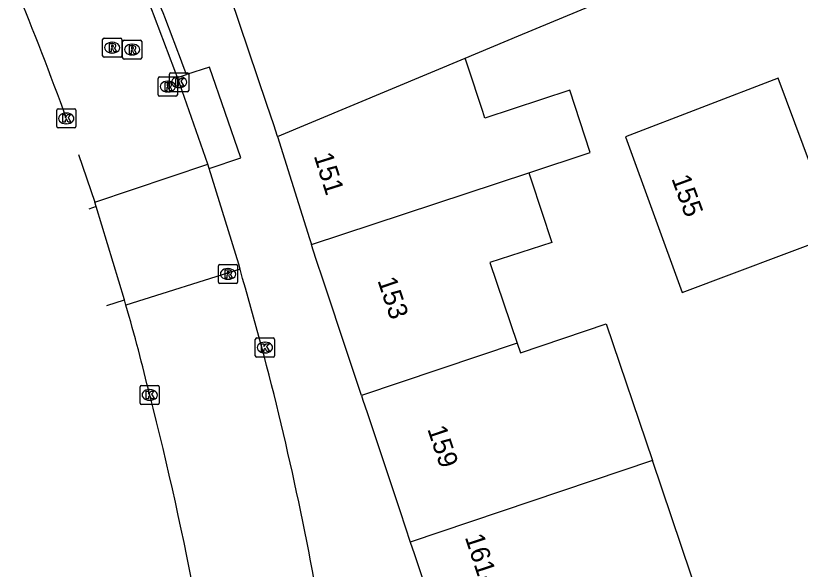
# Model space of a CAD drawing. Extents: x 161771 to 163125, y 382479 to 383177.
# Drawn here: x 161864.44 to 161905.42, y 382896.34 to 382925.27 of the extents above; entities that cross this region are included whole.
import ezdxf

# ---------------------------------------------------------------- set-up
doc = ezdxf.new("R2010")
doc.units = 0
for name, color, linetype in [('IMGEO_Berm_open', 7, 'Continuous'), ('IMGEO_Kolk', 7, 'Continuous'), ('IMGEO_Pand', 7, 'Continuous'), ('IMGEO_Pand_nummerreeks', 7, 'Continuous'), ('IMGEO_Rijbaan_lokaal_gesloten', 7, 'Continuous'), ('IMGEO_Rijbaan_lokaal_open', 7, 'Continuous'), ('IMGEO_Rioolput', 7, 'Continuous'), ('IMGEO_Voetpad_gesloten', 7, 'Continuous'), ('IMGEO_Voetpad_open', 7, 'Continuous')]:
    doc.layers.add(name, color=color, linetype=linetype)

msp = doc.modelspace()

# ---------------------------------------------------------------- linework, layer by layer
at = {"layer": 'IMGEO_Berm_open'}
for points in [[(161868.649, 382915.29), (161868.256, 382915.158)], [(161869.198, 382910.119), (161870.118, 382910.413)]]:
    msp.add_lwpolyline(points, dxfattribs=at)
at = {"layer": 'IMGEO_Kolk'}
for p, q in [((161872.472, 382921.364), (161872.472, 382922.216)), ((161872.547, 382922.29), (161873.399, 382922.29)), ((161873.473, 382922.216), (161873.473, 382921.364)), ((161872.96, 382922.07), (161872.985, 382922.07)), ((161872.983, 382921.51), (161872.958, 382921.51)), ((161873.399, 382921.29), (161872.547, 382921.29)), ((161866.579, 382919.474), (161866.579, 382920.326)), ((161866.654, 382920.4), (161867.506, 382920.4)), ((161867.067, 382920.18), (161867.092, 382920.18)), ((161867.58, 382920.326), (161867.58, 382919.474)), ((161867.506, 382919.4), (161866.654, 382919.4)), ((161867.09, 382919.62), (161867.065, 382919.62)), ((161876.953, 382907.502), (161876.953, 382908.354)), ((161877.028, 382908.428), (161877.88, 382908.428)), ((161877.954, 382908.354), (161877.954, 382907.502)), ((161877.441, 382908.208), (161877.466, 382908.208)), ((161877.464, 382907.648), (161877.439, 382907.648)), ((161877.88, 382907.428), (161877.028, 382907.428)), ((161870.937, 382905.022), (161870.937, 382905.874)), ((161871.012, 382905.948), (161871.864, 382905.948)), ((161871.938, 382905.874), (161871.938, 382905.022)), ((161871.425, 382905.728), (161871.45, 382905.728)), ((161871.448, 382905.168), (161871.423, 382905.168)), ((161871.864, 382904.948), (161871.012, 382904.948))]:
    msp.add_line(p, q, dxfattribs=at)
for points in [[(161872.472, 382921.364), (161872.472, 382922.216)], [(161872.547, 382922.29), (161873.399, 382922.29)], [(161873.473, 382922.216), (161873.473, 382921.364)], [(161872.793, 382921.99), (161872.916, 382921.99), (161872.916, 382921.839), (161873.046, 382921.99), (161873.21, 382921.99), (161873.064, 382921.839), (161873.217, 382921.59), (161873.065, 382921.59), (161872.98, 382921.754), (161872.916, 382921.687), (161872.916, 382921.59), (161872.793, 382921.59), (161872.793, 382921.99)], [(161873.399, 382921.29), (161872.547, 382921.29)], [(161866.579, 382919.474), (161866.579, 382920.326)], [(161866.654, 382920.4), (161867.506, 382920.4)], [(161867.58, 382920.326), (161867.58, 382919.474)], [(161866.9, 382920.1), (161867.023, 382920.1), (161867.023, 382919.949), (161867.153, 382920.1), (161867.317, 382920.1), (161867.171, 382919.949), (161867.324, 382919.7), (161867.172, 382919.7), (161867.087, 382919.864), (161867.023, 382919.797), (161867.023, 382919.7), (161866.9, 382919.7), (161866.9, 382920.1)], [(161867.506, 382919.4), (161866.654, 382919.4)], [(161876.953, 382907.502), (161876.953, 382908.354)], [(161877.028, 382908.428), (161877.88, 382908.428)], [(161877.954, 382908.354), (161877.954, 382907.502)], [(161877.274, 382908.128), (161877.397, 382908.128), (161877.397, 382907.977), (161877.527, 382908.128), (161877.691, 382908.128), (161877.545, 382907.977), (161877.698, 382907.728), (161877.546, 382907.728), (161877.461, 382907.892), (161877.397, 382907.825), (161877.397, 382907.728), (161877.274, 382907.728), (161877.274, 382908.128)], [(161877.88, 382907.428), (161877.028, 382907.428)], [(161870.937, 382905.022), (161870.937, 382905.874)], [(161871.012, 382905.948), (161871.864, 382905.948)], [(161871.938, 382905.874), (161871.938, 382905.022)], [(161871.258, 382905.648), (161871.381, 382905.648), (161871.381, 382905.497), (161871.511, 382905.648), (161871.675, 382905.648), (161871.529, 382905.497), (161871.682, 382905.248), (161871.53, 382905.248), (161871.445, 382905.412), (161871.381, 382905.345), (161871.381, 382905.248), (161871.258, 382905.248), (161871.258, 382905.648)], [(161871.864, 382904.948), (161871.012, 382904.948)]]:
    msp.add_lwpolyline(points, dxfattribs=at)
for centre, start, end in [((161872.549, 382922.214), 91.552, 178.448), ((161872.549, 382922.214), 91.552, 178.448), ((161873.397, 382922.214), 1.552, 88.448), ((161873.397, 382922.214), 1.552, 88.448), ((161872.549, 382921.366), 181.552, 268.448), ((161872.549, 382921.366), 181.552, 268.448), ((161873.397, 382921.366), 271.552, 358.448), ((161873.397, 382921.366), 271.552, 358.448), ((161866.656, 382920.324), 91.552, 178.448), ((161866.656, 382920.324), 91.552, 178.448), ((161867.504, 382920.324), 1.552, 88.448), ((161867.504, 382920.324), 1.552, 88.448), ((161866.656, 382919.476), 181.552, 268.448), ((161866.656, 382919.476), 181.552, 268.448), ((161867.504, 382919.476), 271.552, 358.448), ((161867.504, 382919.476), 271.552, 358.448), ((161877.03, 382908.352), 91.552, 178.448), ((161877.03, 382908.352), 91.552, 178.448), ((161877.878, 382908.352), 1.552, 88.448), ((161877.878, 382908.352), 1.552, 88.448), ((161877.03, 382907.504), 181.552, 268.448), ((161877.03, 382907.504), 181.552, 268.448), ((161877.878, 382907.504), 271.552, 358.448), ((161877.878, 382907.504), 271.552, 358.448), ((161871.014, 382905.872), 91.552, 178.448), ((161871.014, 382905.872), 91.552, 178.448), ((161871.862, 382905.872), 1.552, 88.448), ((161871.862, 382905.872), 1.552, 88.448), ((161871.014, 382905.024), 181.552, 268.448), ((161871.014, 382905.024), 181.552, 268.448), ((161871.862, 382905.024), 271.552, 358.448), ((161871.862, 382905.024), 271.552, 358.448)]:
    msp.add_arc(centre, 0.0765, start, end, dxfattribs=at)
for centre, major_axis, ratio, start_param, end_param in [((161872.959, 382921.79), (-0.387, 0.002), 0.722429, 4.712389, 7.853982), ((161872.984, 382921.79), (-0.39, 0.002), 0.717154, 1.570796, 4.712389), ((161867.066, 382919.9), (-0.387, 0.002), 0.722429, 4.712389, 7.853982), ((161867.091, 382919.9), (-0.39, 0.002), 0.717154, 1.570796, 4.712389), ((161877.44, 382907.928), (-0.387, 0.002), 0.722429, 4.712389, 7.853982), ((161877.465, 382907.928), (-0.39, 0.002), 0.717154, 1.570796, 4.712389), ((161871.424, 382905.448), (-0.387, 0.002), 0.722429, 4.712389, 7.853982), ((161871.449, 382905.448), (-0.39, 0.002), 0.717154, 1.570796, 4.712389)]:
    msp.add_ellipse(centre, major_axis=major_axis, ratio=ratio, start_param=start_param, end_param=end_param, dxfattribs=at)
at = {"layer": 'IMGEO_Pand'}
for points in [[(161871.639, 382938.01), (161872.596, 382935.209), (161874.04, 382935.993), (161875.333, 382933.611), (161875.827, 382932.701), (161878.65, 382927.499), (161875.633, 382926.283), (161877.534, 382920.651), (161877.894, 382919.583), (161878.1, 382918.971), (161878.103, 382918.961)], [(161887.918, 382923.05), (161890.704, 382924.211), (161901.736, 382928.807), (161909.349, 382931.979)], [(161878.103, 382918.961), (161887.918, 382923.05)], [(161891.246, 382917.063), (161894.448, 382918.118), (161893.38, 382921.376), (161888.944, 382919.922), (161888.832, 382920.262), (161888.039, 382922.681), (161887.918, 382923.05)], [(161904.268, 382922.003), (161896.283, 382918.94), (161899.249, 382910.806), (161907.306, 382913.839), (161904.268, 382922.003)], [(161878.103, 382918.961), (161879.208, 382915.457), (161879.786, 382913.625), (161879.883, 382913.317)], [(161879.883, 382913.317), (161891.246, 382917.063)], [(161891.246, 382917.063), (161891.366, 382916.696), (161892.439, 382913.423), (161889.208, 382912.363), (161890.632, 382908.151)], [(161882.496, 382905.414), (161881.82, 382907.454), (161880.463, 382911.552), (161880.174, 382912.426), (161879.962, 382913.065), (161879.883, 382913.317)], [(161890.632, 382908.151), (161890.802, 382907.648), (161895.282, 382909.161), (161897.696, 382902.016)], [(161890.632, 382908.151), (161882.496, 382905.414)], [(161882.496, 382905.414), (161882.573, 382905.183), (161882.786, 382904.541), (161883.433, 382902.597), (161884.51, 382899.362), (161885.042, 382897.761)], [(161897.696, 382902.016), (161885.042, 382897.761)], [(161898.194, 382893.913), (161900.204, 382894.592), (161897.696, 382902.016)], [(161885.042, 382897.761), (161885.242, 382897.159), (161886.956, 382892.009), (161887.027, 382891.798), (161887.669, 382889.881), (161887.877, 382889.261), (161887.898, 382889.199)]]:
    msp.add_lwpolyline(points, dxfattribs=at)
at = {"layer": 'IMGEO_Rijbaan_lokaal_gesloten'}
for points in [[(161874.467, 382917.515), (161872.883, 382922.036)], [(161867.08, 382919.9), (161867.113, 382919.802)], [(161867.723, 382918.011), (161868.568, 382915.527)], [(161868.568, 382915.527), (161874.467, 382917.515)], [(161876.167, 382912.02), (161870.198, 382910.139)], [(161876.29, 382911.535), (161876.167, 382912.02)]]:
    msp.add_lwpolyline(points, dxfattribs=at)
for centre, radius, start, end in [((161684.99, 382853.118), 200.133, 20.14289, 23.29363), ((161744.111, 382876.133), 130.526, 19.59167, 22.79973), ((161724.025, 382867.102), 158.615, 10.2161, 16.26807), ((161767.589, 382880.506), 106.802, 13.50506, 16.10829), ((161711.155, 382864.148), 165.518, 6.47393, 14.44921)]:
    msp.add_arc(centre, radius, start, end, dxfattribs=at)
at = {"layer": 'IMGEO_Rijbaan_lokaal_open'}
for points in [[(161874.55, 382917.279), (161874.467, 382917.515)], [(161876.167, 382912.02), (161876.099, 382912.276), (161874.55, 382917.279)], [(161868.649, 382915.29), (161868.568, 382915.527)], [(161870.118, 382910.413), (161868.649, 382915.29)], [(161870.198, 382910.139), (161870.118, 382910.413)]]:
    msp.add_lwpolyline(points, dxfattribs=at)
at = {"layer": 'IMGEO_Rioolput'}
for p, q in [((161868.977, 382923.172), (161868.977, 382924.024)), ((161869.052, 382924.098), (161869.904, 382924.098)), ((161869.465, 382923.878), (161869.49, 382923.878)), ((161869.978, 382924.024), (161869.978, 382923.172)), ((161870.02, 382923.07), (161870.02, 382923.922)), ((161870.095, 382923.996), (161870.947, 382923.996)), ((161871.021, 382923.922), (161871.021, 382923.07)), ((161870.508, 382923.776), (161870.533, 382923.776)), ((161869.904, 382923.098), (161869.052, 382923.098)), ((161869.488, 382923.318), (161869.463, 382923.318)), ((161870.531, 382923.216), (161870.506, 382923.216)), ((161870.947, 382922.996), (161870.095, 382922.996)), ((161871.882, 382921.141), (161871.882, 382921.993)), ((161871.957, 382922.067), (161872.809, 382922.067)), ((161872.37, 382921.847), (161872.395, 382921.847)), ((161872.883, 382921.993), (161872.883, 382921.141)), ((161872.809, 382921.067), (161871.957, 382921.067)), ((161872.393, 382921.287), (161872.368, 382921.287)), ((161875.026, 382911.345), (161875.026, 382912.197)), ((161875.101, 382912.271), (161875.953, 382912.271)), ((161875.514, 382912.051), (161875.539, 382912.051)), ((161876.027, 382912.197), (161876.027, 382911.345)), ((161875.953, 382911.271), (161875.101, 382911.271)), ((161875.537, 382911.491), (161875.512, 382911.491))]:
    msp.add_line(p, q, dxfattribs=at)
for points in [[(161868.977, 382923.172), (161868.977, 382924.024)], [(161869.052, 382924.098), (161869.904, 382924.098)], [(161869.978, 382924.024), (161869.978, 382923.172)], [(161870.02, 382923.07), (161870.02, 382923.922)], [(161870.095, 382923.996), (161870.947, 382923.996)], [(161871.021, 382923.922), (161871.021, 382923.07)], [(161869.566, 382923.796), (161869.314, 382923.798), (161869.314, 382923.398)], [(161869.314, 382923.398), (161869.438, 382923.398), (161869.438, 382923.56), (161869.449, 382923.56)], [(161869.492, 382923.717), (161869.438, 382923.717), (161869.438, 382923.636)], [(161869.438, 382923.636), (161869.49, 382923.636)], [(161869.496, 382923.531), (161869.567, 382923.398), (161869.707, 382923.398), (161869.642, 382923.524)], [(161870.609, 382923.694), (161870.357, 382923.696), (161870.357, 382923.296)], [(161870.357, 382923.296), (161870.481, 382923.296), (161870.481, 382923.458), (161870.492, 382923.458)], [(161870.535, 382923.615), (161870.481, 382923.615), (161870.481, 382923.534)], [(161870.481, 382923.534), (161870.533, 382923.534)], [(161869.904, 382923.098), (161869.052, 382923.098)], [(161870.539, 382923.429), (161870.61, 382923.296), (161870.75, 382923.296), (161870.685, 382923.422)], [(161870.947, 382922.996), (161870.095, 382922.996)], [(161871.882, 382921.141), (161871.882, 382921.993)], [(161871.957, 382922.067), (161872.809, 382922.067)], [(161872.883, 382921.993), (161872.883, 382921.141)], [(161872.471, 382921.765), (161872.219, 382921.767), (161872.219, 382921.367)], [(161872.219, 382921.367), (161872.343, 382921.367), (161872.343, 382921.529), (161872.354, 382921.529)], [(161872.397, 382921.686), (161872.343, 382921.686), (161872.343, 382921.605)], [(161872.343, 382921.605), (161872.395, 382921.605)], [(161872.401, 382921.5), (161872.472, 382921.367), (161872.612, 382921.367), (161872.547, 382921.493)], [(161872.809, 382921.067), (161871.957, 382921.067)], [(161875.026, 382911.345), (161875.026, 382912.197)], [(161875.101, 382912.271), (161875.953, 382912.271)], [(161875.615, 382911.969), (161875.363, 382911.971), (161875.363, 382911.571)], [(161876.027, 382912.197), (161876.027, 382911.345)], [(161875.363, 382911.571), (161875.487, 382911.571), (161875.487, 382911.733), (161875.498, 382911.733)], [(161875.541, 382911.89), (161875.487, 382911.89), (161875.487, 382911.809)], [(161875.487, 382911.809), (161875.539, 382911.809)], [(161875.545, 382911.704), (161875.616, 382911.571), (161875.756, 382911.571), (161875.691, 382911.697)], [(161875.953, 382911.271), (161875.101, 382911.271)]]:
    msp.add_lwpolyline(points, dxfattribs=at)
for centre, radius, start, end in [((161869.054, 382924.022), 0.0765, 91.552, 178.448), ((161869.054, 382924.022), 0.0765, 91.552, 178.448), ((161869.902, 382924.022), 0.0765, 1.552, 88.448), ((161869.902, 382924.022), 0.0765, 1.552, 88.448), ((161870.097, 382923.92), 0.0765, 91.552, 178.448), ((161870.097, 382923.92), 0.0765, 91.552, 178.448), ((161870.945, 382923.92), 0.0765, 1.552, 88.448), ((161870.945, 382923.92), 0.0765, 1.552, 88.448), ((161869.448, 382923.507), 0.0533, 26.0293, 88.6989), ((161869.474, 382923.825), 0.19, 274.7715, 282.9687), ((161869.498, 382923.621), 0.0964, 77.0061, 93.1865), ((161869.512, 382923.678), 0.0378, 276.6634, 79.6772), ((161869.565, 382923.686), 0.109, 350.3612, 89.416), ((161869.563, 382923.686), 0.112, 277.5842, 350.9817), ((161869.547, 382923.471), 0.108, 29.5134, 73.7905), ((161870.491, 382923.405), 0.0533, 26.0293, 88.6989), ((161870.517, 382923.723), 0.19, 274.7715, 282.9687), ((161870.541, 382923.519), 0.0964, 77.0061, 93.1865), ((161870.555, 382923.576), 0.0378, 276.6634, 79.6772), ((161870.608, 382923.584), 0.109, 350.3612, 89.416), ((161870.606, 382923.584), 0.112, 277.5842, 350.9817), ((161870.59, 382923.369), 0.108, 29.5134, 73.7905), ((161869.054, 382923.174), 0.0765, 181.552, 268.448), ((161869.054, 382923.174), 0.0765, 181.552, 268.448), ((161869.902, 382923.174), 0.0765, 271.552, 358.448), ((161869.902, 382923.174), 0.0765, 271.552, 358.448), ((161870.097, 382923.072), 0.0765, 181.552, 268.448), ((161870.097, 382923.072), 0.0765, 181.552, 268.448), ((161870.945, 382923.072), 0.0765, 271.552, 358.448), ((161870.945, 382923.072), 0.0765, 271.552, 358.448), ((161871.959, 382921.991), 0.0765, 91.552, 178.448), ((161871.959, 382921.991), 0.0765, 91.552, 178.448), ((161872.807, 382921.991), 0.0765, 1.552, 88.448), ((161872.807, 382921.991), 0.0765, 1.552, 88.448), ((161872.353, 382921.476), 0.0533, 26.0293, 88.6989), ((161872.379, 382921.794), 0.19, 274.7715, 282.9687), ((161872.403, 382921.59), 0.0964, 77.0061, 93.1865), ((161872.417, 382921.647), 0.0378, 276.6634, 79.6772), ((161872.47, 382921.655), 0.109, 350.3612, 89.416), ((161872.468, 382921.655), 0.112, 277.5842, 350.9817), ((161872.452, 382921.44), 0.108, 29.5134, 73.7905), ((161871.959, 382921.143), 0.0765, 181.552, 268.448), ((161871.959, 382921.143), 0.0765, 181.552, 268.448), ((161872.807, 382921.143), 0.0765, 271.552, 358.448), ((161872.807, 382921.143), 0.0765, 271.552, 358.448), ((161875.103, 382912.195), 0.0765, 91.552, 178.448), ((161875.103, 382912.195), 0.0765, 91.552, 178.448), ((161875.614, 382911.859), 0.109, 350.3612, 89.416), ((161875.951, 382912.195), 0.0765, 1.552, 88.448), ((161875.951, 382912.195), 0.0765, 1.552, 88.448), ((161875.497, 382911.68), 0.0533, 26.0293, 88.6989), ((161875.523, 382911.998), 0.19, 274.7715, 282.9687), ((161875.547, 382911.794), 0.0964, 77.0061, 93.1865), ((161875.561, 382911.851), 0.0378, 276.6634, 79.6772), ((161875.612, 382911.859), 0.112, 277.5842, 350.9817), ((161875.596, 382911.644), 0.108, 29.5134, 73.7905), ((161875.103, 382911.347), 0.0765, 181.552, 268.448), ((161875.103, 382911.347), 0.0765, 181.552, 268.448), ((161875.951, 382911.347), 0.0765, 271.552, 358.448), ((161875.951, 382911.347), 0.0765, 271.552, 358.448)]:
    msp.add_arc(centre, radius, start, end, dxfattribs=at)
for centre, major_axis, ratio, start_param, end_param in [((161869.464, 382923.598), (-0.387, 0.002), 0.722429, 4.712389, 7.853982), ((161869.489, 382923.598), (-0.39, 0.002), 0.717154, 1.570796, 4.712389), ((161870.507, 382923.496), (-0.387, 0.002), 0.722429, 4.712389, 7.853982), ((161870.532, 382923.496), (-0.39, 0.002), 0.717154, 1.570796, 4.712389), ((161872.369, 382921.567), (-0.387, 0.002), 0.722429, 4.712389, 7.853982), ((161872.394, 382921.567), (-0.39, 0.002), 0.717154, 1.570796, 4.712389), ((161875.513, 382911.771), (-0.387, 0.002), 0.722429, 4.712389, 7.853982), ((161875.538, 382911.771), (-0.39, 0.002), 0.717154, 1.570796, 4.712389)]:
    msp.add_ellipse(centre, major_axis=major_axis, ratio=ratio, start_param=start_param, end_param=end_param, dxfattribs=at)
at = {"layer": 'IMGEO_Voetpad_gesloten'}
msp.add_lwpolyline([(161872.883, 382922.036), (161873.365, 382922.194)], dxfattribs=at)
msp.add_arc((161621.96, 382827.906), 268.504, 20.5582, 22.91556, dxfattribs=at)
at = {"layer": 'IMGEO_Voetpad_open'}
msp.add_lwpolyline([(161874.55, 382917.279), (161876.194, 382917.833), (161874.563, 382922.585), (161873.365, 382922.194)], dxfattribs=at)

# ---------------------------------------------------------------- texts
at = {"layer": 'IMGEO_Pand_nummerreeks'}
for s, rotation, p in [('151', 287.5037, (161879.995, 382917.949)), ('155', 290.0361, (161898.674, 382916.76)), ('153', 288.5235, (161883.324, 382911.435)), ('159', 288.5808, (161885.928, 382903.672)), ('161-161J', 288.2886, (161887.887, 382898.019))]:
    msp.add_text(s, height=1, rotation=rotation, dxfattribs=at).set_placement(p)

doc.saveas('drawing.dxf')
